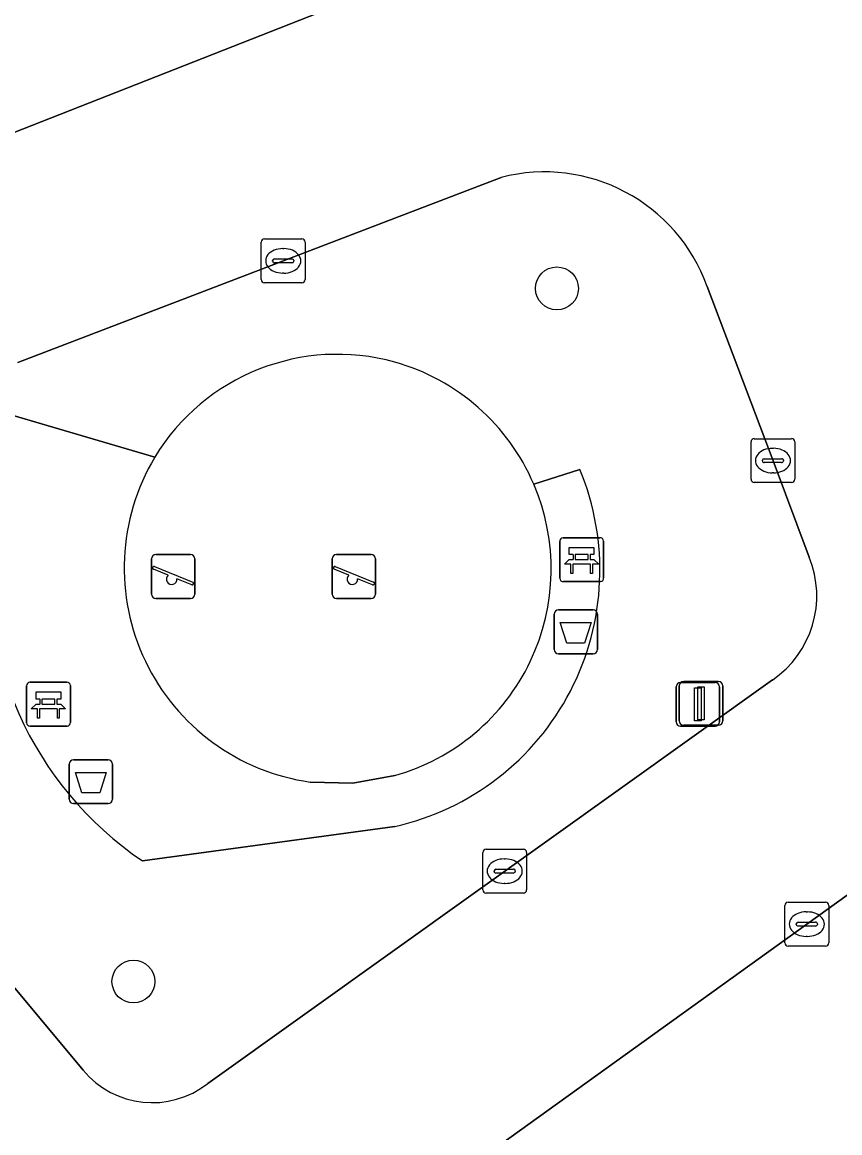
# Model space of a CAD drawing. Extents: x 159262 to 160143, y 383399 to 384319.
# Drawn here: x 159491.5 to 159510.15, y 383543.65 to 383568.99 of the extents above; entities that cross this region are included whole.
import ezdxf

# ---------------------------------------------------------------- set-up
doc = ezdxf.new("R2010")
doc.units = 0
for name, color, linetype in [('IMGEO_Afvalbak', 7, 'Continuous'), ('IMGEO_Bank', 7, 'Continuous'), ('IMGEO_Boom', 7, 'Continuous'), ('IMGEO_Groenvoorziening', 7, 'Continuous'), ('IMGEO_Kolk', 7, 'Continuous'), ('IMGEO_Lichtmast', 7, 'Continuous'), ('IMGEO_Parkeervlak_open', 7, 'Continuous'), ('IMGEO_Rijbaan_lokaal_open', 7, 'Continuous'), ('IMGEO_Speelvoorziening', 7, 'Continuous'), ('IMGEO_Terreindeel_zand', 7, 'Continuous'), ('IMGEO_Voetpad_open', 7, 'Continuous')]:
    doc.layers.add(name, color=color, linetype=linetype)

msp = doc.modelspace()

# ---------------------------------------------------------------- linework, layer by layer
at = {"layer": 'IMGEO_Afvalbak'}
for p, q in [((159503.735, 383555.581), (159504.525, 383555.581)), ((159504.525, 383555.581), (159503.735, 383555.581)), ((159503.635, 383554.681), (159503.635, 383555.481)), ((159503.635, 383555.481), (159503.635, 383554.681)), ((159504.625, 383555.481), (159504.625, 383554.681)), ((159504.625, 383554.681), (159504.625, 383555.481)), ((159504.525, 383554.581), (159503.735, 383554.581)), ((159503.735, 383554.581), (159504.525, 383554.581)), ((159492.571, 383551.26), (159492.571, 383552.06)), ((159492.571, 383552.06), (159492.571, 383551.26)), ((159492.671, 383552.16), (159493.461, 383552.16)), ((159493.461, 383552.16), (159492.671, 383552.16)), ((159493.561, 383552.06), (159493.561, 383551.26)), ((159493.561, 383551.26), (159493.561, 383552.06)), ((159493.461, 383551.16), (159492.671, 383551.16)), ((159492.671, 383551.16), (159493.461, 383551.16))]:
    msp.add_line(p, q, dxfattribs=at)
for points in [[(159503.778, 383555.295), (159504.482, 383555.295), (159504.333, 383554.825), (159503.927, 383554.825), (159503.778, 383555.295)], [(159492.714, 383551.874), (159493.418, 383551.874), (159493.269, 383551.404), (159492.863, 383551.404), (159492.714, 383551.874)]]:
    msp.add_lwpolyline(points, dxfattribs=at)
for centre, start, end in [((159503.735, 383555.481), 90, 180), ((159503.735, 383555.481), 90, 180), ((159504.525, 383555.481), 0, 90), ((159504.525, 383555.481), 360, 90), ((159503.735, 383554.681), 180, 270), ((159503.735, 383554.681), 180, 270), ((159504.525, 383554.681), 270, 0), ((159504.525, 383554.681), 270, 0), ((159492.671, 383552.06), 90, 180), ((159492.671, 383552.06), 90, 180), ((159493.461, 383552.06), 0, 90), ((159493.461, 383552.06), 360, 90), ((159492.671, 383551.26), 180, 270), ((159492.671, 383551.26), 180, 270), ((159493.461, 383551.26), 270, 0), ((159493.461, 383551.26), 270, 0)]:
    msp.add_arc(centre, 0.1, start, end, dxfattribs=at)
at = {"layer": 'IMGEO_Bank'}
for p, q in [((159503.766, 383556.303), (159503.766, 383557.144)), ((159503.766, 383557.144), (159503.766, 383556.303)), ((159503.841, 383557.228), (159504.682, 383557.228)), ((159504.682, 383557.228), (159503.841, 383557.228)), ((159504.766, 383557.153), (159504.766, 383556.312)), ((159504.766, 383556.312), (159504.766, 383557.153)), ((159504.075, 383556.734), (159504.075, 383556.84)), ((159504.119, 383556.84), (159504.119, 383556.734)), ((159504.407, 383556.846), (159504.125, 383556.846)), ((159504.413, 383556.734), (159504.413, 383556.84)), ((159504.457, 383556.84), (159504.457, 383556.734)), ((159504.463, 383556.626), (159504.07, 383556.626)), ((159504.125, 383556.728), (159504.407, 383556.728)), ((159504.691, 383556.228), (159503.85, 383556.228)), ((159503.85, 383556.228), (159504.691, 383556.228)), ((159491.598, 383553.004), (159491.598, 383553.845)), ((159491.598, 383553.845), (159491.598, 383553.004)), ((159491.673, 383553.929), (159492.514, 383553.929)), ((159492.514, 383553.929), (159491.673, 383553.929)), ((159492.598, 383553.854), (159492.598, 383553.013)), ((159492.598, 383553.013), (159492.598, 383553.854)), ((159491.907, 383553.435), (159491.907, 383553.541)), ((159491.951, 383553.541), (159491.951, 383553.435)), ((159492.239, 383553.547), (159491.957, 383553.547)), ((159492.245, 383553.435), (159492.245, 383553.541)), ((159492.289, 383553.541), (159492.289, 383553.435)), ((159492.295, 383553.327), (159491.902, 383553.327)), ((159491.957, 383553.429), (159492.239, 383553.429)), ((159492.523, 383552.929), (159491.682, 383552.929)), ((159491.682, 383552.929), (159492.523, 383552.929))]:
    msp.add_line(p, q, dxfattribs=at)
for points in [[(159504.069, 383556.846), (159503.983, 383556.846), (159503.983, 383557.007), (159504.546, 383557.007), (159504.546, 383556.846), (159504.463, 383556.846)], [(159504.013, 383556.626), (159503.871, 383556.626), (159503.983, 383556.728), (159504.069, 383556.728)], [(159504.063, 383556.619), (159504.063, 383556.412), (159504.02, 383556.412), (159504.02, 383556.619)], [(159504.463, 383556.728), (159504.546, 383556.728), (159504.658, 383556.626), (159504.519, 383556.626)], [(159504.513, 383556.619), (159504.513, 383556.412), (159504.469, 383556.412), (159504.469, 383556.619)], [(159491.901, 383553.547), (159491.815, 383553.547), (159491.815, 383553.708), (159492.378, 383553.708), (159492.378, 383553.547), (159492.295, 383553.547)], [(159491.845, 383553.327), (159491.703, 383553.327), (159491.815, 383553.429), (159491.901, 383553.429)], [(159491.895, 383553.32), (159491.895, 383553.113), (159491.852, 383553.113), (159491.852, 383553.32)], [(159492.295, 383553.429), (159492.378, 383553.429), (159492.49, 383553.327), (159492.351, 383553.327)], [(159492.345, 383553.32), (159492.345, 383553.113), (159492.301, 383553.113), (159492.301, 383553.32)]]:
    msp.add_lwpolyline(points, dxfattribs=at)
for centre, radius, start, end in [((159503.844, 383557.15), 0.0779, 92.4484, 184.2845), ((159503.844, 383557.15), 0.0779, 92.4484, 184.2845), ((159504.688, 383557.15), 0.0779, 2.4484, 94.2845), ((159504.688, 383557.15), 0.0779, 2.4484, 94.2845), ((159504.068, 383556.839), 0.00671, 2.8957, 87.1043), ((159504.125, 383556.839), 0.00671, 92.8957, 177.1043), ((159504.407, 383556.839), 0.00671, 2.8957, 87.1043), ((159504.464, 383556.839), 0.00671, 92.8957, 177.1043), ((159504.013, 383556.619), 0.00671, 2.8957, 87.1043), ((159504.07, 383556.619), 0.00671, 92.8957, 177.1043), ((159504.068, 383556.735), 0.00671, 272.8957, 357.1043), ((159504.125, 383556.735), 0.00671, 182.8957, 267.1043), ((159504.407, 383556.735), 0.00671, 272.8957, 357.1043), ((159504.464, 383556.735), 0.00671, 182.8957, 267.1043), ((159504.462, 383556.619), 0.00671, 2.8957, 87.1043), ((159504.519, 383556.619), 0.00671, 92.8957, 177.1043), ((159503.844, 383556.306), 0.0779, 182.4484, 274.2845), ((159503.844, 383556.306), 0.0779, 182.4484, 274.2845), ((159504.688, 383556.306), 0.0779, 272.4484, 4.2845), ((159504.688, 383556.306), 0.0779, 272.4484, 4.2845), ((159491.676, 383553.851), 0.0779, 92.4484, 184.2845), ((159491.676, 383553.851), 0.0779, 92.4484, 184.2845), ((159492.52, 383553.851), 0.0779, 2.4484, 94.2845), ((159492.52, 383553.851), 0.0779, 2.4484, 94.2845), ((159491.9, 383553.54), 0.00671, 2.8957, 87.1043), ((159491.957, 383553.54), 0.00671, 92.8957, 177.1043), ((159492.239, 383553.54), 0.00671, 2.8957, 87.1043), ((159492.296, 383553.54), 0.00671, 92.8957, 177.1043), ((159491.845, 383553.32), 0.00671, 2.8957, 87.1043), ((159491.902, 383553.32), 0.00671, 92.8957, 177.1043), ((159491.9, 383553.436), 0.00671, 272.8957, 357.1043), ((159491.957, 383553.436), 0.00671, 182.8957, 267.1043), ((159492.239, 383553.436), 0.00671, 272.8957, 357.1043), ((159492.296, 383553.436), 0.00671, 182.8957, 267.1043), ((159492.294, 383553.32), 0.00671, 2.8957, 87.1043), ((159492.351, 383553.32), 0.00671, 92.8957, 177.1043), ((159491.676, 383553.007), 0.0779, 182.4484, 274.2845), ((159491.676, 383553.007), 0.0779, 182.4484, 274.2845), ((159492.52, 383553.007), 0.0779, 272.4484, 4.2845), ((159492.52, 383553.007), 0.0779, 272.4484, 4.2845)]:
    msp.add_arc(centre, radius, start, end, dxfattribs=at)
at = {"layer": 'IMGEO_Boom'}
for centre in [(159503.701, 383562.919), (159494.037, 383547.1)]:
    msp.add_circle(centre, 0.489, dxfattribs=at)
at = {"layer": 'IMGEO_Groenvoorziening'}
for points in [[(159502.427, 383565.452), (159500, 383564.523), (159491.401, 383561.23)], [(159509.458, 383556.786), (159508.633, 383558.985), (159507.128, 383562.961)], [(159490.248, 383560.322), (159494.523, 383559.067)], [(159503.173, 383558.448), (159504.224, 383558.783)], [(159495.734, 383544.775), (159500, 383547.824), (159508.617, 383553.982)], [(159500, 383550.639), (159494.244, 383549.854)], [(159490.611, 383547.805), (159492.891, 383545.075)]]:
    msp.add_lwpolyline(points, dxfattribs=at)
for centre, radius, start, end in [((159503.413, 383561.631), 3.946, 19.6985, 104.4644), ((159498.689, 383556.544), 4.87, 74.3867, 148.8043), ((159498.687, 383556.541), 4.874, 23.0339, 74.3773), ((159498.685, 383556.489), 5.996, 282.6726, 22.4991), ((159498.725, 383556.484), 8.002, 172.2425, 235.947), ((159507.293, 383555.907), 2.337, 304.521, 22.0881), ((159494.466, 383546.384), 2.048, 219.7253, 308.2273)]:
    msp.add_arc(centre, radius, start, end, dxfattribs=at)
at = {"layer": 'IMGEO_Kolk'}
for p, q in [((159496.955, 383563.121), (159496.955, 383563.973)), ((159497.03, 383564.047), (159497.882, 383564.047)), ((159497.956, 383563.973), (159497.956, 383563.121)), ((159497.443, 383563.827), (159497.468, 383563.827)), ((159497.214, 383563.541), (159497.214, 383563.553)), ((159497.652, 383563.504), (159497.254, 383563.504)), ((159497.257, 383563.59), (159497.655, 383563.59)), ((159497.698, 383563.553), (159497.698, 383563.541)), ((159497.466, 383563.267), (159497.441, 383563.267)), ((159497.882, 383563.047), (159497.03, 383563.047)), ((159508.129, 383558.563), (159508.129, 383559.415)), ((159508.204, 383559.489), (159509.056, 383559.489)), ((159509.13, 383559.415), (159509.13, 383558.563)), ((159508.617, 383559.269), (159508.642, 383559.269)), ((159508.388, 383558.983), (159508.388, 383558.995)), ((159508.826, 383558.946), (159508.428, 383558.946)), ((159508.431, 383559.032), (159508.829, 383559.032)), ((159508.872, 383558.995), (159508.872, 383558.983)), ((159508.64, 383558.709), (159508.615, 383558.709)), ((159509.056, 383558.489), (159508.204, 383558.489)), ((159502.008, 383549.193), (159502.008, 383550.045)), ((159502.083, 383550.119), (159502.935, 383550.119)), ((159503.009, 383550.045), (159503.009, 383549.193)), ((159502.496, 383549.899), (159502.521, 383549.899)), ((159502.267, 383549.613), (159502.267, 383549.625)), ((159502.705, 383549.576), (159502.307, 383549.576)), ((159502.31, 383549.662), (159502.708, 383549.662)), ((159502.751, 383549.625), (159502.751, 383549.613)), ((159502.519, 383549.339), (159502.494, 383549.339)), ((159502.935, 383549.119), (159502.083, 383549.119)), ((159508.902, 383547.984), (159508.902, 383548.836)), ((159508.977, 383548.91), (159509.829, 383548.91)), ((159509.39, 383548.69), (159509.415, 383548.69)), ((159509.903, 383548.836), (159509.903, 383547.984)), ((159509.204, 383548.453), (159509.602, 383548.453)), ((159509.161, 383548.404), (159509.161, 383548.416)), ((159509.599, 383548.367), (159509.201, 383548.367)), ((159509.645, 383548.416), (159509.645, 383548.404)), ((159509.413, 383548.13), (159509.388, 383548.13)), ((159509.829, 383547.91), (159508.977, 383547.91))]:
    msp.add_line(p, q, dxfattribs=at)
for points in [[(159496.955, 383563.121), (159496.955, 383563.973)], [(159497.03, 383564.047), (159497.882, 383564.047)], [(159497.956, 383563.973), (159497.956, 383563.121)], [(159497.882, 383563.047), (159497.03, 383563.047)], [(159508.129, 383558.563), (159508.129, 383559.415)], [(159508.204, 383559.489), (159509.056, 383559.489)], [(159509.13, 383559.415), (159509.13, 383558.563)], [(159509.056, 383558.489), (159508.204, 383558.489)], [(159502.008, 383549.193), (159502.008, 383550.045)], [(159502.083, 383550.119), (159502.935, 383550.119)], [(159503.009, 383550.045), (159503.009, 383549.193)], [(159502.935, 383549.119), (159502.083, 383549.119)], [(159508.902, 383547.984), (159508.902, 383548.836)], [(159508.977, 383548.91), (159509.829, 383548.91)], [(159509.903, 383548.836), (159509.903, 383547.984)], [(159509.829, 383547.91), (159508.977, 383547.91)]]:
    msp.add_lwpolyline(points, dxfattribs=at)
for centre, radius, start, end in [((159497.032, 383563.971), 0.0765, 91.552, 178.448), ((159497.032, 383563.971), 0.0765, 91.552, 178.448), ((159497.88, 383563.971), 0.0765, 1.552, 88.448), ((159497.88, 383563.971), 0.0765, 1.552, 88.448), ((159497.254, 383563.55), 0.0403, 85.8775, 175.7526), ((159497.251, 383563.54), 0.0366, 178.938, 274.7102), ((159497.655, 383563.547), 0.043, 264.8664, 352.4533), ((159497.659, 383563.552), 0.0386, 1.7309, 96.639), ((159497.032, 383563.123), 0.0765, 181.552, 268.448), ((159497.032, 383563.123), 0.0765, 181.552, 268.448), ((159497.88, 383563.123), 0.0765, 271.552, 358.448), ((159497.88, 383563.123), 0.0765, 271.552, 358.448), ((159508.206, 383559.413), 0.0765, 91.552, 178.448), ((159508.206, 383559.413), 0.0765, 91.552, 178.448), ((159509.054, 383559.413), 0.0765, 1.552, 88.448), ((159509.054, 383559.413), 0.0765, 1.552, 88.448), ((159508.428, 383558.992), 0.0403, 85.8775, 175.7526), ((159508.425, 383558.982), 0.0366, 178.938, 274.7102), ((159508.829, 383558.989), 0.043, 264.8664, 352.4533), ((159508.833, 383558.994), 0.0386, 1.7309, 96.639), ((159508.206, 383558.565), 0.0765, 181.552, 268.448), ((159508.206, 383558.565), 0.0765, 181.552, 268.448), ((159509.054, 383558.565), 0.0765, 271.552, 358.448), ((159509.054, 383558.565), 0.0765, 271.552, 358.448), ((159502.085, 383550.043), 0.0765, 91.552, 178.448), ((159502.085, 383550.043), 0.0765, 91.552, 178.448), ((159502.933, 383550.043), 0.0765, 1.552, 88.448), ((159502.933, 383550.043), 0.0765, 1.552, 88.448), ((159502.307, 383549.622), 0.0403, 85.8775, 175.7526), ((159502.304, 383549.612), 0.0366, 178.938, 274.7102), ((159502.708, 383549.619), 0.043, 264.8664, 352.4533), ((159502.712, 383549.624), 0.0386, 1.7309, 96.639), ((159502.085, 383549.195), 0.0765, 181.552, 268.448), ((159502.085, 383549.195), 0.0765, 181.552, 268.448), ((159502.933, 383549.195), 0.0765, 271.552, 358.448), ((159502.933, 383549.195), 0.0765, 271.552, 358.448), ((159508.979, 383548.834), 0.0765, 91.552, 178.448), ((159508.979, 383548.834), 0.0765, 91.552, 178.448), ((159509.827, 383548.834), 0.0765, 1.552, 88.448), ((159509.827, 383548.834), 0.0765, 1.552, 88.448), ((159509.201, 383548.413), 0.0403, 85.8775, 175.7526), ((159509.606, 383548.415), 0.0386, 1.7309, 96.639), ((159509.198, 383548.403), 0.0366, 178.938, 274.7102), ((159509.602, 383548.41), 0.043, 264.8664, 352.4533), ((159508.979, 383547.986), 0.0765, 181.552, 268.448), ((159508.979, 383547.986), 0.0765, 181.552, 268.448), ((159509.827, 383547.986), 0.0765, 271.552, 358.448), ((159509.827, 383547.986), 0.0765, 271.552, 358.448)]:
    msp.add_arc(centre, radius, start, end, dxfattribs=at)
for centre, major_axis, ratio, start_param, end_param in [((159497.442, 383563.547), (-0.387, 0.002), 0.722429, 4.712389, 7.853982), ((159497.467, 383563.547), (-0.39, 0.002), 0.717154, 1.570796, 4.712389), ((159508.616, 383558.989), (-0.387, 0.002), 0.722429, 4.712389, 7.853982), ((159508.641, 383558.989), (-0.39, 0.002), 0.717154, 1.570796, 4.712389), ((159502.495, 383549.619), (-0.387, 0.002), 0.722429, 4.712389, 7.853982), ((159502.52, 383549.619), (-0.39, 0.002), 0.717154, 1.570796, 4.712389), ((159509.389, 383548.41), (-0.387, 0.002), 0.722429, 4.712389, 7.853982), ((159509.414, 383548.41), (-0.39, 0.002), 0.717154, 1.570796, 4.712389)]:
    msp.add_ellipse(centre, major_axis=major_axis, ratio=ratio, start_param=start_param, end_param=end_param, dxfattribs=at)
at = {"layer": 'IMGEO_Lichtmast'}
for p, q in [((159506.421, 383553.025), (159506.421, 383553.825)), ((159506.421, 383553.825), (159506.421, 383553.025)), ((159506.493, 383553.048), (159506.493, 383553.848)), ((159506.493, 383553.848), (159506.493, 383553.048)), ((159506.521, 383553.925), (159507.311, 383553.925)), ((159507.311, 383553.925), (159506.521, 383553.925)), ((159506.593, 383553.948), (159507.383, 383553.948)), ((159507.383, 383553.948), (159506.593, 383553.948)), ((159507.411, 383553.825), (159507.411, 383553.025)), ((159507.411, 383553.025), (159507.411, 383553.825)), ((159507.483, 383553.848), (159507.483, 383553.048)), ((159507.483, 383553.048), (159507.483, 383553.848)), ((159507.311, 383552.925), (159506.521, 383552.925)), ((159506.521, 383552.925), (159507.311, 383552.925)), ((159507.383, 383552.948), (159506.593, 383552.948)), ((159506.593, 383552.948), (159507.383, 383552.948))]:
    msp.add_line(p, q, dxfattribs=at)
for points in [[(159506.841, 383553.8), (159506.991, 383553.8), (159506.991, 383553.05), (159506.841, 383553.05), (159506.841, 383553.8)], [(159506.913, 383553.823), (159507.063, 383553.823), (159507.063, 383553.073), (159506.913, 383553.073), (159506.913, 383553.823)]]:
    msp.add_lwpolyline(points, dxfattribs=at)
for centre, start, end in [((159506.521, 383553.825), 90, 180), ((159506.521, 383553.825), 90, 180), ((159506.593, 383553.848), 90, 180), ((159506.593, 383553.848), 90, 180), ((159507.311, 383553.825), 0, 90), ((159507.311, 383553.825), 360, 90), ((159507.383, 383553.848), 0, 90), ((159507.383, 383553.848), 360, 90), ((159506.521, 383553.025), 180, 270), ((159506.521, 383553.025), 180, 270), ((159506.593, 383553.048), 180, 270), ((159506.593, 383553.048), 180, 270), ((159507.311, 383553.025), 270, 0), ((159507.311, 383553.025), 270, 0), ((159507.383, 383553.048), 270, 0), ((159507.383, 383553.048), 270, 0)]:
    msp.add_arc(centre, 0.1, start, end, dxfattribs=at)
at = {"layer": 'IMGEO_Parkeervlak_open'}
msp.add_lwpolyline([(159487.574, 383565.048), (159489.966, 383565.954), (159500, 383569.902), (159511.675, 383574.392), (159509.54, 383579.977), (159500, 383576.298), (159491.132, 383572.812), (159484.177, 383570.154), (159486.256, 383564.773)], dxfattribs=at)
msp.add_lwpolyline([(159513.356, 383551.255), (159500, 383541.647), (159496.488, 383539.005), (159498.715, 383535.965), (159499.839, 383534.344), (159500, 383534.46), (159516.778, 383546.526)], close=True, dxfattribs=at)
at = {"layer": 'IMGEO_Rijbaan_lokaal_open'}
for points in [[(159513.981, 383569.878), (159539.603, 383579.714), (159537.779, 383584.462), (159536.862, 383584.072), (159536.716, 383584.016), (159516.852, 383576.397), (159514.023, 383575.279), (159511.675, 383574.392), (159500, 383569.902), (159489.966, 383565.954), (159487.574, 383565.048)], [(159491.401, 383561.23), (159500, 383564.523), (159502.427, 383565.452)], [(159507.128, 383562.961), (159508.633, 383558.985), (159509.458, 383556.786)], [(159508.617, 383553.982), (159500, 383547.824), (159495.734, 383544.775)], [(159485.905, 383545.698), (159486.755, 383544.503), (159489.801, 383540.323), (159490.035, 383540.035), (159490.689, 383539.176), (159496.038, 383538.77), (159496.488, 383539.005), (159500, 383541.647), (159513.356, 383551.255), (159513.719, 383551.536)], [(159492.891, 383545.075), (159490.611, 383547.805)]]:
    msp.add_lwpolyline(points, dxfattribs=at)
for centre, radius, start, end in [((159503.413, 383561.631), 3.946, 19.6985, 104.4644), ((159507.293, 383555.907), 2.337, 304.521, 22.0881), ((159494.466, 383546.384), 2.048, 219.7253, 308.2273)]:
    msp.add_arc(centre, radius, start, end, dxfattribs=at)
at = {"layer": 'IMGEO_Speelvoorziening'}
for p, q in [((159494.548, 383556.844), (159495.338, 383556.844)), ((159495.338, 383556.844), (159494.548, 383556.844)), ((159498.672, 383556.844), (159499.462, 383556.844)), ((159499.462, 383556.844), (159498.672, 383556.844)), ((159494.448, 383555.944), (159494.448, 383556.744)), ((159494.448, 383556.744), (159494.448, 383555.944)), ((159494.517, 383556.569), (159495.393, 383556.216)), ((159495.438, 383556.744), (159495.438, 383555.944)), ((159495.438, 383555.944), (159495.438, 383556.744)), ((159498.572, 383555.944), (159498.572, 383556.744)), ((159498.572, 383556.744), (159498.572, 383555.944)), ((159498.641, 383556.569), (159499.517, 383556.216)), ((159499.562, 383556.744), (159499.562, 383555.944)), ((159499.562, 383555.944), (159499.562, 383556.744)), ((159494.831, 383556.372), (159494.492, 383556.509)), ((159495.369, 383556.156), (159495.029, 383556.293)), ((159498.955, 383556.372), (159498.616, 383556.509)), ((159499.493, 383556.156), (159499.153, 383556.293)), ((159495.338, 383555.844), (159494.548, 383555.844)), ((159494.548, 383555.844), (159495.338, 383555.844)), ((159499.462, 383555.844), (159498.672, 383555.844)), ((159498.672, 383555.844), (159499.462, 383555.844))]:
    msp.add_line(p, q, dxfattribs=at)
for centre, radius, start, end in [((159494.548, 383556.744), 0.1, 90, 180), ((159494.548, 383556.744), 0.1, 90, 180), ((159495.338, 383556.744), 0.1, 0, 90), ((159495.338, 383556.744), 0.1, 360, 90), ((159498.672, 383556.744), 0.1, 90, 180), ((159498.672, 383556.744), 0.1, 90, 180), ((159499.462, 383556.744), 0.1, 0, 90), ((159499.462, 383556.744), 0.1, 360, 90), ((159494.505, 383556.539), 0.0327, 68.078, 248.078), ((159498.629, 383556.539), 0.0327, 68.078, 248.078), ((159494.91, 383556.282), 0.12, 130.9928, 5.1632), ((159499.034, 383556.282), 0.12, 130.9928, 5.1632), ((159495.381, 383556.186), 0.0327, 248.078, 68.078), ((159499.505, 383556.186), 0.0327, 248.078, 68.078), ((159494.548, 383555.944), 0.1, 180, 270), ((159494.548, 383555.944), 0.1, 180, 270), ((159495.338, 383555.944), 0.1, 270, 0), ((159495.338, 383555.944), 0.1, 270, 0), ((159498.672, 383555.944), 0.1, 180, 270), ((159498.672, 383555.944), 0.1, 180, 270), ((159499.462, 383555.944), 0.1, 270, 0), ((159499.462, 383555.944), 0.1, 270, 0)]:
    msp.add_arc(centre, radius, start, end, dxfattribs=at)
at = {"layer": 'IMGEO_Terreindeel_zand'}
msp.add_lwpolyline([(159498.072, 383551.653), (159499.043, 383551.63), (159500, 383551.799)], dxfattribs=at)
for centre, radius, start, end in [((159498.689, 383556.544), 4.87, 74.3867, 148.8043), ((159498.687, 383556.541), 4.874, 23.0339, 74.3773), ((159498.763, 383556.54), 4.936, 149.2074, 261.9525), ((159498.671, 383556.515), 4.899, 285.7382, 23.2395)]:
    msp.add_arc(centre, radius, start, end, dxfattribs=at)
at = {"layer": 'IMGEO_Voetpad_open'}
for points in [[(159494.523, 383559.067), (159490.248, 383560.322), (159489.967, 383559.502), (159489.947, 383557.807), (159490.796, 383557.564)], [(159504.224, 383558.783), (159503.173, 383558.448)], [(159500, 383551.799), (159499.043, 383551.63), (159498.072, 383551.653)], [(159494.244, 383549.854), (159500, 383550.639)]]:
    msp.add_lwpolyline(points, dxfattribs=at)
for centre, radius, start, end in [((159498.763, 383556.54), 4.936, 149.2074, 261.9525), ((159498.685, 383556.489), 5.996, 282.6726, 22.4991), ((159498.671, 383556.515), 4.899, 285.7382, 23.2395), ((159498.725, 383556.484), 8.002, 172.2425, 235.947)]:
    msp.add_arc(centre, radius, start, end, dxfattribs=at)

doc.saveas('drawing.dxf')
